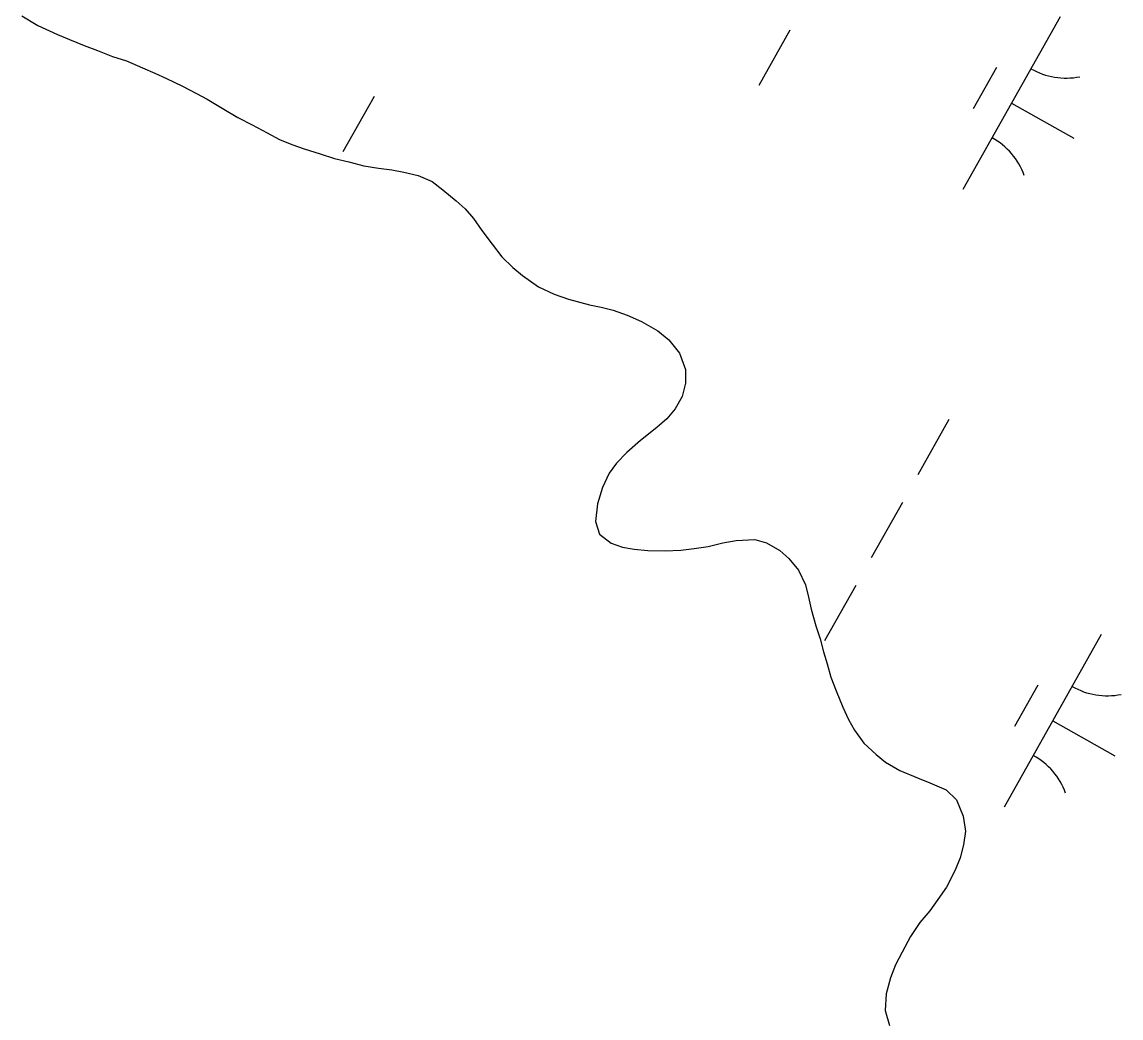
# Model space of a CAD drawing. Extents: x 3913936 to 3933962, y 195330 to 217741.
# Drawn here: x 3922529.5 to 3922806.6, y 206765.1 to 207016.3 of the extents above; entities that cross this region are included whole.
import ezdxf

# ---------------------------------------------------------------- set-up
doc = ezdxf.new("R2010")
doc.units = 0
doc.layers.add('V-WETL-SWMP', color=7, linetype='Continuous')

msp = doc.modelspace()

# ---------------------------------------------------------------- linework, layer by layer
at = {"layer": 'V-WETL-SWMP'}
for p, q in [((3922529.46, 207017.85), (3922533.49, 207015.43)), ((3922533.49, 207015.43), (3922538.43, 207013.15)), ((3922791.25, 207017.59), (3922766.75, 206974.01)), ((3922538.43, 207013.15), (3922541.41, 207011.88)), ((3922723.15, 207014.23), (3922715.31, 207000.29)), ((3922541.41, 207011.88), (3922545.18, 207010.37)), ((3922545.18, 207010.37), (3922548.55, 207009.11)), ((3922548.55, 207009.11), (3922552.31, 207007.59)), ((3922552.31, 207007.59), (3922555.81, 207006.46)), ((3922555.81, 207006.46), (3922559.83, 207004.69)), ((3922559.83, 207004.69), (3922562.95, 207003.42)), ((3922775.22, 207004.81), (3922769.34, 206994.35)), ((3922562.95, 207003.42), (3922565.93, 207002.03)), ((3922565.93, 207002.03), (3922569.96, 207000.13)), ((3922569.96, 207000.13), (3922573.47, 206998.22)), ((3922573.47, 206998.22), (3922576.19, 206996.83)), ((3922576.19, 206996.83), (3922579.96, 206994.54)), ((3922618.24, 206997.5), (3922610.4, 206983.55)), ((3922579.96, 206994.54), (3922583.86, 206992.24)), ((3922779, 206995.8), (3922794.69, 206986.98)), ((3922583.86, 206992.24), (3922587.5, 206990.34)), ((3922587.5, 206990.34), (3922591.27, 206988.31)), ((3922591.27, 206988.31), (3922594.39, 206986.66)), ((3922594.39, 206986.66), (3922597.5, 206985.39)), ((3922597.5, 206985.39), (3922600.61, 206984.26)), ((3922600.61, 206984.26), (3922604.63, 206983)), ((3922604.63, 206983), (3922608.26, 206981.87)), ((3922608.26, 206981.87), (3922611.89, 206981)), ((3922611.89, 206981), (3922615.65, 206980)), ((3922615.65, 206980), (3922619.4, 206979.39)), ((3922619.4, 206979.39), (3922622.76, 206979.04)), ((3922622.76, 206979.04), (3922625.74, 206978.42)), ((3922625.74, 206978.42), (3922629.37, 206977.55)), ((3922629.37, 206977.55), (3922632.88, 206976.03)), ((3922632.88, 206976.03), (3922635.61, 206973.99)), ((3922635.61, 206973.99), (3922639, 206971.17)), ((3922639, 206971.17), (3922641.21, 206969.13)), ((3922641.21, 206969.13), (3922643.3, 206966.69)), ((3922643.3, 206966.69), (3922645.4, 206963.74)), ((3922645.4, 206963.74), (3922648.02, 206960.27)), ((3922648.02, 206960.27), (3922650.5, 206957.06)), ((3922650.5, 206957.06), (3922653.24, 206954.37)), ((3922653.24, 206954.37), (3922655.72, 206952.33)), ((3922655.72, 206952.33), (3922659.75, 206949.52)), ((3922659.75, 206949.52), (3922663.65, 206947.62)), ((3922663.65, 206947.62), (3922667.28, 206946.36)), ((3922667.28, 206946.36), (3922672.59, 206944.99)), ((3922672.59, 206944.99), (3922675.57, 206944.37)), ((3922675.57, 206944.37), (3922678.55, 206943.62)), ((3922678.55, 206943.62), (3922682.05, 206942.36)), ((3922682.05, 206942.36), (3922685.68, 206940.72)), ((3922685.68, 206940.72), (3922689.84, 206938.43)), ((3922689.84, 206938.43), (3922692.58, 206936.13)), ((3922692.58, 206936.13), (3922695.32, 206932.79)), ((3922695.32, 206932.79), (3922696.78, 206928.67)), ((3922696.78, 206928.67), (3922696.82, 206925.18)), ((3922696.82, 206925.18), (3922695.94, 206921.81)), ((3922695.94, 206921.81), (3922694.16, 206918.69)), ((3922694.16, 206918.69), (3922692.12, 206916.22)), ((3922692.12, 206916.22), (3922689.55, 206914)), ((3922763.24, 206915.99), (3922755.4, 206902.04)), ((3922689.55, 206914), (3922685.45, 206910.73)), ((3922685.45, 206910.73), (3922681.98, 206907.72)), ((3922681.98, 206907.72), (3922679.43, 206904.98)), ((3922679.43, 206904.98), (3922677.51, 206902.51)), ((3922677.51, 206902.51), (3922675.86, 206898.88)), ((3922675.86, 206898.88), (3922674.61, 206894.73)), ((3922674.61, 206894.73), (3922674.13, 206890.33)), ((3922751.48, 206895.07), (3922743.64, 206881.12)), ((3922674.13, 206890.33), (3922675.07, 206887.11)), ((3922675.07, 206887.11), (3922678.06, 206884.81)), ((3922706.24, 206884.94), (3922709.6, 206885.49)), ((3922709.6, 206885.49), (3922714.25, 206885.79)), ((3922714.25, 206885.79), (3922717.23, 206884.92)), ((3922678.06, 206884.81), (3922680.92, 206883.8)), ((3922680.92, 206883.8), (3922683.89, 206883.31)), ((3922683.89, 206883.31), (3922687.26, 206882.95)), ((3922687.26, 206882.95), (3922691.65, 206882.87)), ((3922691.65, 206882.87), (3922695.66, 206883.03)), ((3922695.66, 206883.03), (3922699.02, 206883.45)), ((3922699.02, 206883.45), (3922702.5, 206884)), ((3922702.5, 206884), (3922706.24, 206884.94)), ((3922717.23, 206884.92), (3922720.61, 206883.01)), ((3922720.61, 206883.01), (3922722.82, 206880.96)), ((3922722.82, 206880.96), (3922725.31, 206878.01)), ((3922725.31, 206878.01), (3922727.02, 206874.28)), ((3922727.02, 206874.28), (3922727.83, 206871.18)), ((3922739.72, 206874.14), (3922731.88, 206860.2)), ((3922727.83, 206871.18), (3922728.5, 206868.22)), ((3922728.5, 206868.22), (3922729.7, 206863.96)), ((3922729.7, 206863.96), (3922730.77, 206860.74)), ((3922730.77, 206860.74), (3922731.57, 206857.39)), ((3922801.65, 206861.79), (3922777.15, 206818.21)), ((3922731.57, 206857.39), (3922732.51, 206854.42)), ((3922732.51, 206854.42), (3922733.44, 206851.07)), ((3922733.44, 206851.07), (3922734.77, 206847.59)), ((3922734.77, 206847.59), (3922736.49, 206843.47)), ((3922785.61, 206849.01), (3922779.73, 206838.55)), ((3922736.49, 206843.47), (3922737.94, 206840.39)), ((3922737.94, 206840.39), (3922739.39, 206837.68)), ((3922789.4, 206840), (3922805.09, 206831.18)), ((3922739.39, 206837.68), (3922741.74, 206834.35)), ((3922741.74, 206834.35), (3922744.87, 206831.53)), ((3922744.87, 206831.53), (3922747.22, 206829.61)), ((3922747.22, 206829.61), (3922750.85, 206827.45)), ((3922750.85, 206827.45), (3922755.27, 206825.68)), ((3922755.27, 206825.68), (3922758.38, 206824.42)), ((3922758.38, 206824.42), (3922762.53, 206822.65)), ((3922762.53, 206822.65), (3922765.14, 206820.09)), ((3922765.14, 206820.09), (3922766.86, 206815.97)), ((3922766.86, 206815.97), (3922767.41, 206812.22)), ((3922767.41, 206812.22), (3922766.93, 206808.73)), ((3922766.93, 206808.73), (3922766.06, 206805.49)), ((3922766.06, 206805.49), (3922764.79, 206802.38)), ((3922764.79, 206802.38), (3922762.63, 206798.09)), ((3922762.63, 206798.09), (3922760.47, 206794.97)), ((3922760.47, 206794.97), (3922758.43, 206792.11)), ((3922758.43, 206792.11), (3922755.87, 206789.11)), ((3922755.87, 206789.11), (3922753.57, 206785.6)), ((3922753.57, 206785.6), (3922751.41, 206781.7)), ((3922751.41, 206781.7), (3922749.76, 206778.45)), ((3922749.76, 206778.45), (3922748.5, 206775.21)), ((3922748.5, 206775.21), (3922747.38, 206771.19)), ((3922747.38, 206771.19), (3922747.16, 206766.92)), ((3922747.16, 206766.92), (3922748.23, 206763.18))]:
    msp.add_line(p, q, dxfattribs=at)
for centre, start, end in [((3922792.74, 207019.76), 239.8861, 281.4297), ((3922765.67, 206971.6), 19.8861, 61.4297), ((3922803.14, 206863.96), 239.8861, 281.4297), ((3922776.07, 206815.8), 19.8861, 61.4297)]:
    msp.add_arc(centre, 17.62, start, end, dxfattribs=at)

doc.saveas('drawing.dxf')
